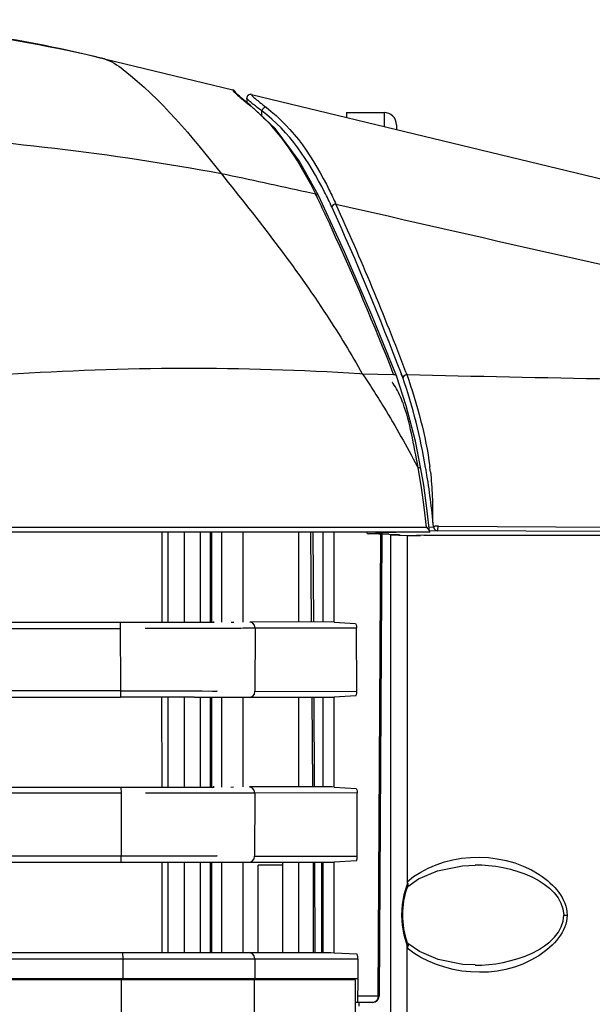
# Paper-space layout 'Sheet' of a CAD drawing. Header units: inches. Extents: x 0.2 to 10.8, y 0.2 to 8.3.
# Tile 286 of 545: x 6.45 to 6.634, y 4.242 to 4.557. Entities that reach past the tile are written whole.
import ezdxf

# ---------------------------------------------------------------- set-up
doc = ezdxf.new("R2010")
doc.units = ezdxf.units.IN
doc.header["$MEASUREMENT"] = 0
doc.layers.get('0').update_dxf_attribs({"lineweight": 5})
doc.layers.add('02___PRT_ALL_AXES', color=7, linetype='Continuous')
doc.styles.add('My Text', font='tahoma.ttf')
doc.dimstyles.new('My Dimension - mm [in] (ANSI)$0', dxfattribs={"dimtxt": 0.12, "dimasz": 0.09842519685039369, "dimexe": 0.125, "dimexo": 0.06299999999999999, "dimgap": 0.03149606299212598, "dimtad": 0, "dimlfac": 250, "dimzin": 4, "dimdsep": 46, "dimtxsty": 'My Text', "dimblk": 'Filled-1', "dimcen": 0.09, "dimclrd": 1, "dimclre": 1, "dimclrt": 1, "dimadec": 1, "dimazin": 1, "dimtfac": 1, "dimtofl": 0, "dimtmove": 0, "dimatfit": 3, "dimfxl": 1, "dimtolj": 1, "dimtzin": 4, "dimlwd": -1, "dimlwe": -1, "dimarcsym": 0})

# ---------------------------------------------------------------- blocks, each defined once
blk = doc.blocks.new('*D8')
at = {"color": 1, "true_color": 0xff0000}
for p, q in [((6.727077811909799, 4.262239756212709), (6.727077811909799, 3.3069249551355)), ((4.737050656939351, 4.189303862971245), (4.737050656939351, 3.3069249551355)), ((4.638625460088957, 3.4319249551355), (4.540200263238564, 3.4319249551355)), ((6.825503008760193, 3.4319249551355), (6.923928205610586, 3.4319249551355))]:
    blk.add_line(p, q, dxfattribs=at)
at = {"layer": 'Defpoints', "color": 0}
for p in [(6.727077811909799, 4.325239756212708), (4.737050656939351, 4.252303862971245), (6.727077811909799, 3.4319249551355)]:
    blk.add_point(p, dxfattribs=at)
at = {"color": 1, "true_color": 0xff0000, "insert": (5.732064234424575, 3.4319249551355), "char_height": 0.12, "attachment_point": 5, "style": 'My Text'}
blk.add_mtext('\\A1;497.51 mm [19.587 in]', dxfattribs=at)
blk = doc.blocks.new('Filled-1')

psp = doc.layouts.new('Sheet')

# ---------------------------------------------------------------- linework, layer by layer
at = {"color": 0, "linetype": 'ByBlock', "lineweight": -3}
for p, q in [((6.474605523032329, 4.545127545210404), (6.518466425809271, 4.534548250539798)), ((6.518461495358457, 4.534453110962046), (6.518463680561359, 4.534536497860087)), ((6.522910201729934, 4.531883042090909), (6.522910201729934, 4.530550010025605)), ((6.524391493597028, 4.533118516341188), (6.524386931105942, 4.53305013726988)), ((6.524391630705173, 4.533119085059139), (6.676437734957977, 4.496445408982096)), ((6.524228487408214, 4.529508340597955), (6.523738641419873, 4.529709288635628)), ((6.524225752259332, 4.529510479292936), (6.523955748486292, 4.529721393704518)), ((6.527760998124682, 4.526151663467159), (6.527760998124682, 4.527833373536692)), ((6.56691020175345, 4.527336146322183), (6.56691020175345, 4.522863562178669)), ((6.570910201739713, 4.52333614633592), (6.570910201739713, 4.521898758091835)), ((6.54499985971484, 4.501177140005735), (6.542212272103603, 4.501786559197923)), ((6.545320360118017, 4.500480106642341), (6.544987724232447, 4.501177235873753)), ((6.545328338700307, 4.500466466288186), (6.54499985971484, 4.501177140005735)), ((6.554243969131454, 4.482663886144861), (6.545892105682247, 4.500715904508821)), ((6.559112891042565, 4.443627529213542), (6.559953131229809, 4.443570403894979)), ((6.559953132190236, 4.443570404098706), (6.5699860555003, 4.443394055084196)), ((6.5729060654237, 4.442418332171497), (6.57246042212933, 4.443556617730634)), ((6.572906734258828, 4.442420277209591), (6.572467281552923, 4.443576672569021)), ((6.573914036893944, 4.444125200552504), (6.574234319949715, 4.44330676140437)), ((6.573928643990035, 4.444139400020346), (6.574244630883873, 4.443307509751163)), ((6.574045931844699, 4.433353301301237), (6.570898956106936, 4.442933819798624)), ((6.577545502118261, 4.413984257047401), (6.577838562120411, 4.41342886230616)), ((6.578875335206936, 4.40718728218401), (6.577840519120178, 4.413429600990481)), ((5.701310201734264, 4.394394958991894), (6.580521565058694, 4.394409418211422)), ((6.581359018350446, 4.392797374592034), (5.701310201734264, 4.392797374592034)), ((6.450093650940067, 4.394396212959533), (6.580523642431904, 4.394381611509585)), ((6.497713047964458, 4.363981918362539), (6.497710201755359, 4.392797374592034)), ((6.502831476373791, 4.392797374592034), (6.502831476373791, 4.363984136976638)), ((6.508031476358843, 4.363989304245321), (6.508031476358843, 4.392797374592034)), ((6.511231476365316, 4.363992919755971), (6.511231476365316, 4.392797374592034)), ((6.511631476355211, 4.392797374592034), (6.511631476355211, 4.36399353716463)), ((6.514831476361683, 4.392797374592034), (6.514831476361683, 4.363998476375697)), ((6.521631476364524, 4.392797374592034), (6.521631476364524, 4.364011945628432)), ((6.539532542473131, 4.392797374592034), (6.539532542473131, 4.364039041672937)), ((6.543701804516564, 4.364044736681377), (6.543489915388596, 4.392797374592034)), ((6.544366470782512, 4.364045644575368), (6.544226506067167, 4.392797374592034)), ((6.547310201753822, 4.392797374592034), (6.547310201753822, 4.364049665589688)), ((6.55097113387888, 4.363959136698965), (6.55097113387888, 4.392797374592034)), ((6.573026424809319, 4.392797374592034), (6.561888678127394, 4.3922949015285)), ((6.581359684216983, 4.392797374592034), (6.581456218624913, 4.392824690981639)), ((6.581383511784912, 4.394423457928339), (6.58280372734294, 4.394487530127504)), ((6.581528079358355, 4.393001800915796), (6.581455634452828, 4.39282479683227)), ((6.583921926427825, 4.393288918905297), (6.581520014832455, 4.393180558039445)), ((6.582803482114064, 4.394487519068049), (6.582948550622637, 4.393903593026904)), ((6.71777073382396, 4.392618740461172), (6.583921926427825, 4.393288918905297)), ((6.584219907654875, 4.394797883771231), (6.711328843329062, 4.393976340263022)), ((6.571788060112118, 4.392004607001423), (6.561888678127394, 4.3922949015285)), ((6.564992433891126, 4.244097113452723), (6.565857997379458, 4.39217850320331)), ((6.566196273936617, 4.392168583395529), (6.565330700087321, 4.244085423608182)), ((6.570169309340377, 4.391951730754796), (6.56897351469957, 4.391950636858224)), ((6.56897351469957, 4.391950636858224), (6.574308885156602, 4.391794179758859)), ((6.56897351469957, 4.391950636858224), (6.56897351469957, 4.096243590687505)), ((6.574308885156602, 4.391794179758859), (6.577312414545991, 4.391760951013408)), ((6.574308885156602, 4.391794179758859), (6.574309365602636, 4.279812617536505)), ((6.577428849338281, 4.391783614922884), (6.577312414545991, 4.391760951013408)), ((6.579037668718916, 4.391817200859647), (6.577428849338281, 4.391783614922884)), ((6.577461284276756, 4.391782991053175), (6.578268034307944, 4.391806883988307)), ((6.578268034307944, 4.391806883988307), (6.578568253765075, 4.391811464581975)), ((6.580264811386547, 4.391823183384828), (6.578568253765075, 4.391811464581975)), ((6.579705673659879, 4.391821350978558), (6.673840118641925, 4.391941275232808)), ((5.701310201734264, 4.363974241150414), (6.4823441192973, 4.363975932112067)), ((5.701310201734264, 4.362265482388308), (6.482346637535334, 4.361986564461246)), ((6.48234411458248, 4.363975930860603), (6.48245597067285, 4.34193935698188)), ((6.517913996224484, 4.3640032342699), (6.518780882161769, 4.364005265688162)), ((6.550180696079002, 4.364053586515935), (6.523873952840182, 4.364017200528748)), ((6.52475420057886, 4.363734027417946), (6.523873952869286, 4.364017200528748)), ((6.525592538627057, 4.362017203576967), (6.525533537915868, 4.341889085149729)), ((6.558104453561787, 4.362112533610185), (6.525592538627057, 4.362017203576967)), ((6.550965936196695, 4.363959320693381), (6.550180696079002, 4.364053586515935)), ((6.55097113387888, 4.363959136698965), (6.557810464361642, 4.363562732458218)), ((6.558173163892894, 4.341793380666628), (6.558104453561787, 4.362112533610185)), ((6.482455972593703, 4.341938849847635), (5.701310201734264, 4.342182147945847)), ((5.701310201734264, 4.339936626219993), (6.482441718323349, 4.33993035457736)), ((6.482455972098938, 4.341939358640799), (6.482441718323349, 4.339930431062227)), ((6.495730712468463, 4.311133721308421), (6.495722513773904, 4.339924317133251)), ((6.497713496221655, 4.311133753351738), (6.497712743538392, 4.33992429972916)), ((6.498506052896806, 4.339925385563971), (6.497724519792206, 4.33992585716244)), ((6.506064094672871, 4.339919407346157), (6.498506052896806, 4.339925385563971)), ((6.502831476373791, 4.33992131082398), (6.502831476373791, 4.311135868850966)), ((6.506064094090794, 4.339919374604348), (6.550481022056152, 4.339893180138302)), ((6.508031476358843, 4.311141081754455), (6.508031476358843, 4.339918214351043)), ((6.511231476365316, 4.311144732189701), (6.511231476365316, 4.339916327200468)), ((6.511631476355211, 4.339916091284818), (6.511631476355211, 4.311145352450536)), ((6.514831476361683, 4.339914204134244), (6.514831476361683, 4.311150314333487)), ((6.521631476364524, 4.339910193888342), (6.521631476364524, 4.311163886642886)), ((6.525533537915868, 4.341889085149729), (6.558173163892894, 4.341793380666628)), ((6.539532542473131, 4.339899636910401), (6.539532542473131, 4.311191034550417)), ((6.544091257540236, 4.311197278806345), (6.543879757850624, 4.33989707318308)), ((6.544623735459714, 4.311198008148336), (6.544484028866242, 4.339896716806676)), ((6.547310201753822, 4.339895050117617), (6.547310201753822, 4.311201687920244)), ((6.550481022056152, 4.339893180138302), (6.550966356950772, 4.339946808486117)), ((6.557892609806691, 4.3403509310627), (6.550971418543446, 4.339946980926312)), ((6.550971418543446, 4.311111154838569), (6.550971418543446, 4.339946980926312)), ((5.717217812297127, 4.311115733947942), (6.482577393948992, 4.311127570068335)), ((6.482577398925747, 4.311077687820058), (6.482595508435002, 4.309136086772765)), ((6.517829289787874, 4.311154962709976), (6.51870059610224, 4.311157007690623)), ((6.550181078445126, 4.311205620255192), (6.523739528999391, 4.311168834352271)), ((6.524619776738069, 4.310885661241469), (6.523739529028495, 4.311168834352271)), ((6.5509680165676, 4.311111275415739), (6.550181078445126, 4.311205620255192)), ((6.550971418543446, 4.311111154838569), (6.557997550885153, 4.310697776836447)), ((6.482595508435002, 4.309136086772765), (5.718709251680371, 4.309282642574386)), ((6.482595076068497, 4.309133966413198), (6.482655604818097, 4.289087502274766)), ((6.525458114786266, 4.30916883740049), (6.525424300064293, 4.289041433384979)), ((6.558283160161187, 4.309265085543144), (6.525458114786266, 4.30916883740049)), ((6.558351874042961, 4.288944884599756), (6.558283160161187, 4.309265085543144)), ((5.730151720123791, 4.289218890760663), (6.482655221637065, 4.289085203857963)), ((6.482634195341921, 4.287049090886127), (6.482655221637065, 4.289085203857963)), ((6.525424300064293, 4.289041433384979), (6.558351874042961, 4.288944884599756)), ((5.731073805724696, 4.287096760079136), (6.523943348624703, 4.28706089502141)), ((6.495738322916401, 4.258097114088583), (6.495734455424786, 4.287076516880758)), ((6.497713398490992, 4.258097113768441), (6.497712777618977, 4.28707647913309)), ((6.502831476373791, 4.287073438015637), (6.502831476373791, 4.258097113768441)), ((6.508031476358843, 4.258097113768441), (6.508031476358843, 4.287070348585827)), ((6.511231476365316, 4.258097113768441), (6.511231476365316, 4.287068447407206)), ((6.511631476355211, 4.287068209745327), (6.511631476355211, 4.258097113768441)), ((6.514831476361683, 4.287066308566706), (6.514831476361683, 4.258097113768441)), ((6.521631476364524, 4.287062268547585), (6.521631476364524, 4.258097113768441)), ((6.523943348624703, 4.28706089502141), (6.550481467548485, 4.287045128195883)), ((6.534510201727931, 4.286130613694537), (6.526510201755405, 4.286130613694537)), ((6.526510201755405, 4.258097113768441), (6.526510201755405, 4.286130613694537)), ((6.534510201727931, 4.258097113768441), (6.534510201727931, 4.287054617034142)), ((6.539532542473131, 4.287051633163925), (6.539532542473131, 4.258097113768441)), ((6.544159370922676, 4.287049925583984), (6.544159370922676, 4.258097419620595)), ((6.544882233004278, 4.258097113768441), (6.544741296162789, 4.287048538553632)), ((6.546906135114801, 4.287047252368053), (6.546906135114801, 4.258097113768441)), ((6.547310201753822, 4.287047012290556), (6.547310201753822, 4.258097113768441)), ((6.550481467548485, 4.287045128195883), (6.550971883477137, 4.287099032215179)), ((6.558079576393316, 4.287519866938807), (6.550971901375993, 4.287099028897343)), ((6.550971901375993, 4.25801395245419), (6.550971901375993, 4.287099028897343)), ((6.573370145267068, 4.276689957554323), (6.574309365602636, 4.279812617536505)), ((6.574050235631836, 4.277913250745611), (6.574459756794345, 4.279098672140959)), ((6.57463268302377, 4.280090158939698), (6.574307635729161, 4.280782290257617)), ((6.574493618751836, 4.279338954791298), (6.574308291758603, 4.279810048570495)), ((6.574460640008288, 4.279101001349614), (6.574493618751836, 4.279338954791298)), ((6.574463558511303, 4.279104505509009), (6.574544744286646, 4.279267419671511)), ((6.574544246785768, 4.279267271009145), (6.574614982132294, 4.279349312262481)), ((6.574614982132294, 4.279349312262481), (6.574681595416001, 4.279520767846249)), ((6.574659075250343, 4.279986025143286), (6.57463268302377, 4.280090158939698)), ((6.574681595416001, 4.279520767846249), (6.574659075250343, 4.279986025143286)), ((6.572909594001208, 4.270130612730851), (6.572627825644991, 4.270130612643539)), ((6.624530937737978, 4.270130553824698), (6.625601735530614, 4.27013058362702)), ((6.57431549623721, 4.260451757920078), (6.573346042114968, 4.263649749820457)), ((6.574467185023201, 4.261143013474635), (6.574008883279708, 4.2624815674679)), ((6.574308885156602, 4.096400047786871), (6.57431549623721, 4.260451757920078)), ((6.57468367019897, 4.260406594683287), (6.574313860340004, 4.259483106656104)), ((6.574557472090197, 4.260961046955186), (6.574470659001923, 4.261134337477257)), ((6.57824201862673, 4.25842171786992), (6.574543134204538, 4.260994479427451)), ((6.574543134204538, 4.260994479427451), (6.574652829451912, 4.26083756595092)), ((6.574652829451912, 4.26083756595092), (6.57468367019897, 4.260406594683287)), ((5.739571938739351, 4.258097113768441), (6.549818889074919, 4.258097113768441)), ((6.483093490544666, 4.25808211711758), (6.483118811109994, 4.256099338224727)), ((6.549818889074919, 4.258097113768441), (6.550971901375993, 4.25801395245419)), ((6.550971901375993, 4.25801395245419), (6.558185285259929, 4.257649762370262)), ((5.739839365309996, 4.256148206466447), (6.558534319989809, 4.256097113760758)), ((6.483118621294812, 4.256099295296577), (6.483124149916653, 4.249725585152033)), ((6.52545496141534, 4.256097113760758), (6.525451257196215, 4.249725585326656)), ((6.5585343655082, 4.256112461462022), (6.558515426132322, 4.249726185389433)), ((6.558624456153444, 4.249725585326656), (5.740720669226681, 4.249725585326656)), ((6.557750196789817, 4.249325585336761), (5.740775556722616, 4.249325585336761)), ((6.482613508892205, 4.24972558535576), (6.48261341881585, 4.249325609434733)), ((6.482725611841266, 4.231685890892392), (6.48272042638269, 4.249325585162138)), ((6.517986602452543, 4.249325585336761), (6.517992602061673, 4.249725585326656)), ((6.525380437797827, 4.231644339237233), (6.525385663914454, 4.249325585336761)), ((6.551102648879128, 4.249725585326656), (6.551100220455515, 4.249325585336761)), ((6.557750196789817, 4.231549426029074), (6.557750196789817, 4.249325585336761)), ((6.558515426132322, 4.249726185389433), (6.558450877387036, 4.242097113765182)), ((6.56333073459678, 4.242097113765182), (6.557690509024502, 4.242097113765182)), ((6.564992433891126, 4.244097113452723), (6.558467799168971, 4.244097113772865)), ((6.558894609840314, 4.240925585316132), (6.558894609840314, 4.242097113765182)), ((6.563760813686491, 4.242165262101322), (6.56333073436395, 4.242097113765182)), ((6.564161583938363, 4.242365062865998), (6.563760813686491, 4.242165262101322)), ((6.564505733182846, 4.242682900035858), (6.564161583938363, 4.242365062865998)), ((6.564769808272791, 4.243097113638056), (6.564505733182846, 4.242682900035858)), ((6.565330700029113, 4.244085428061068), (6.564992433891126, 4.244097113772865))]:
    psp.add_line(p, q, dxfattribs=at)
for points in [[(6.523955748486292, 4.529721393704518), (6.522899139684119, 4.530558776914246), (6.521978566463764, 4.531307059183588), (6.521197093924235, 4.531960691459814), (6.520554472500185, 4.532516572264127), (6.520047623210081, 4.532973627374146), (6.519671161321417, 4.533332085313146), (6.519418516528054, 4.53359162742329), (6.519284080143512, 4.533746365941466), (6.519269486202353, 4.533765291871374)], [(6.545887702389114, 4.500725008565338), (6.539656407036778, 4.511867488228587), (6.531972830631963, 4.522150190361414), (6.52422495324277, 4.52951110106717)], [(6.545887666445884, 4.500725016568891), (6.545568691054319, 4.501046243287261), (6.544997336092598, 4.501177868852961)], [(6.570895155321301, 4.442943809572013), (6.563038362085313, 4.462347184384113), (6.554243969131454, 4.482663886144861)], [(6.569986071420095, 4.44339401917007), (6.57029498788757, 4.443353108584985), (6.570557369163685, 4.44327672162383), (6.570759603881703, 4.443142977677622), (6.570895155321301, 4.442943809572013)], [(6.574234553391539, 4.443307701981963), (6.573691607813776, 4.44316949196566), (6.573216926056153, 4.442858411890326), (6.57290510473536, 4.442422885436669)], [(6.578742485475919, 4.41314116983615), (6.576968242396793, 4.421974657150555), (6.574045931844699, 4.433353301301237)], [(6.581528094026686, 4.393001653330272), (6.580784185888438, 4.399652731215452), (6.579626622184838, 4.40786958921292), (6.578743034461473, 4.413136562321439)], [(6.580523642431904, 4.394381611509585), (6.579770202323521, 4.400830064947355), (6.578875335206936, 4.40718728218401)], [(6.580523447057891, 4.394383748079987), (6.581009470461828, 4.393879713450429), (6.581357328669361, 4.393413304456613), (6.581523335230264, 4.393034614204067), (6.581528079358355, 4.393001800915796)], [(6.584248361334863, 4.394805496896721), (6.584083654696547, 4.394801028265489), (6.583902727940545, 4.394790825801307), (6.583710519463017, 4.394782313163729), (6.583514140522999, 4.394775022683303), (6.58333758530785, 4.39475570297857), (6.583185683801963, 4.394710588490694), (6.583049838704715, 4.3946460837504), (6.582923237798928, 4.394570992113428), (6.582803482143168, 4.394487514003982)], [(6.582948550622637, 4.393903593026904), (6.58337766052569, 4.393443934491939), (6.5839215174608, 4.393288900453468)], [(6.583924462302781, 4.393288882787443), (6.583936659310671, 4.393299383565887), (6.583998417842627, 4.393330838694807), (6.584034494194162, 4.393388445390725), (6.584075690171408, 4.393475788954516), (6.584117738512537, 4.393595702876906), (6.584158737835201, 4.393751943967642), (6.584196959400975, 4.393949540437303), (6.584229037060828, 4.39419171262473), (6.584249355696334, 4.394478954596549), (6.584248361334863, 4.394805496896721)], [(6.525592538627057, 4.362017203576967), (6.525371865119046, 4.362996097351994), (6.52475420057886, 4.363734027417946)], [(6.557810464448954, 4.363562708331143), (6.557971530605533, 4.363130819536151), (6.55807006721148, 4.362637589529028), (6.558104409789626, 4.362125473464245)], [(6.524053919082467, 4.339908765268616), (6.524797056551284, 4.340248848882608), (6.525332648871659, 4.340952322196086), (6.525533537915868, 4.341889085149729)], [(6.557892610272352, 4.340350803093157), (6.558049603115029, 4.340784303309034), (6.558143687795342, 4.341279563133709), (6.558173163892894, 4.341793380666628)], [(6.525458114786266, 4.30916883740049), (6.525237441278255, 4.310147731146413), (6.524619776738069, 4.310885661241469)], [(6.557997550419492, 4.310697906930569), (6.558154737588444, 4.310267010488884), (6.558250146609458, 4.309779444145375), (6.55828311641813, 4.309278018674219)], [(6.523943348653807, 4.28706089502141), (6.524687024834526, 4.287400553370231), (6.525223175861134, 4.288104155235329), (6.525424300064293, 4.289041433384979)], [(6.574543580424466, 4.279267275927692), (6.577979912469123, 4.281689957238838), (6.584028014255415, 4.284321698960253), (6.592054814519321, 4.285935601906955), (6.59609621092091, 4.286130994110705)], [(6.57262814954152, 4.270130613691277), (6.572812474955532, 4.273404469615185), (6.573370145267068, 4.276689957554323)], [(6.572909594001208, 4.270130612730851), (6.572936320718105, 4.27135667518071), (6.573288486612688, 4.274710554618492), (6.574050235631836, 4.277913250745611)], [(6.573346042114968, 4.263649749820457), (6.57280278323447, 4.266895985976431), (6.57262814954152, 4.270130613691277)], [(6.574008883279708, 4.2624815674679), (6.573263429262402, 4.265701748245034), (6.572929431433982, 4.269073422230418), (6.572909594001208, 4.270130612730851)], [(6.52545496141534, 4.256097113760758), (6.525235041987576, 4.257076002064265), (6.524617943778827, 4.257813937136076), (6.523736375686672, 4.258097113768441)], [(6.5585343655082, 4.256112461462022), (6.558490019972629, 4.256693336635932), (6.558370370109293, 4.257219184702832), (6.558185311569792, 4.257642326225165)], [(6.596084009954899, 4.25413014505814), (6.592161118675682, 4.254315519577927), (6.584297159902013, 4.25585541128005), (6.57824201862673, 4.25842171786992)], [(6.564992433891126, 4.244097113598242), (6.56493581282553, 4.243579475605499), (6.564769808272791, 4.243097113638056)]]:
    psp.add_lwpolyline(points, dxfattribs=at)
for centre, radius, start, end in [((6.373311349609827, 4.125170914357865), 0.4319999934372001, 76.43922038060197, 88.75107746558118), ((6.375402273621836, 4.121610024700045), 0.434971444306, 76.46056084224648, 89.37866280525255), ((6.518185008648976, 4.533381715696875), 0.0012, 16.59143602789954, 76.43700107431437), ((6.524110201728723, 4.531952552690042), 0.0012, 76.43642604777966, 180.0237872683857), ((6.494193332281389, 4.492155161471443), 0.04778219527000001, 51.21701537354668, 51.80587200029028), ((6.56691020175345, 4.52333614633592), 0.004000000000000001, 0, 90), ((5.740469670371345, 4.127794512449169), 0.8899092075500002, 20.78410541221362, 24.5147379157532), ((5.740292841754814, 4.128063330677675), 0.8915451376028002, 20.76440644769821, 24.51412434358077), ((13.88117446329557, 36.54913357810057), 32.87858744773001, 257.1186833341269, 257.3640591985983), ((5.737641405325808, 4.117704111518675), 0.8938071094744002, 21.36978824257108, 24.63836538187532), ((7.254265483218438, 35.90671163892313), 31.47075196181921, 268.761836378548, 269.0014995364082), ((6.471213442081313, 4.399838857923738), 0.1112490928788, 6.351639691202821, 7.223465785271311), ((8.245606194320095, 4.377955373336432), 1.7499471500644, 179.5140518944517, 180.4575158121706), ((6.563330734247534, 4.244097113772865), 0.002, 270, 359.6534003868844)]:
    psp.add_arc(centre, radius, start, end, dxfattribs=at)
for centre, major_axis, ratio, start_param, end_param in [((6.561893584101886, 4.393493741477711), (-1.71903528e-05, 0.0011990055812), 0.6495717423, -4.086545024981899, -3.169958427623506), ((6.570064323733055, 4.391986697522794), (0.002005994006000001, 0), 0.0174550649, -1.518436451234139, 0), ((6.557421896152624, 4.288942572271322), (-7.257030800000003e-06, 0.002000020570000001), 0.4649823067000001, -2.363892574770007, -1.571327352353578)]:
    psp.add_ellipse(centre, major_axis=major_axis, ratio=ratio, start_param=start_param, end_param=end_param, dxfattribs=at)
for points, knots in [([(6.477236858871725, 4.544492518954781), (6.479490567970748, 4.54393833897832), (6.494167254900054, 4.533218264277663), (6.505259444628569, 4.519664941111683), (6.514762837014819, 4.50768659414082)], [0, 0, 0, 0, 0.1317822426, 1, 1, 1, 1]), ([(6.518461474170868, 4.53445302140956), (6.518453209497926, 4.534131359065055), (6.519535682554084, 4.533375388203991), (6.520182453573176, 4.532628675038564), (6.520771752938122, 4.532125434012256)], [0, 0, 0, 0, 0.2933958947, 1, 1, 1, 1]), ([(6.51894427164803, 4.534212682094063), (6.518872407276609, 4.534270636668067), (6.518718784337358, 4.534368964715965), (6.518547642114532, 4.534432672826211), (6.518461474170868, 4.53445302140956)], [0, 0, 0, 0, 0.5104592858, 1, 1, 1, 1]), ([(6.519288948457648, 4.533753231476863), (6.5192518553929, 4.533841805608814), (6.519156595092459, 4.534012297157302), (6.519019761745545, 4.534151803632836), (6.51894427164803, 4.534212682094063)], [0, 0, 0, 0, 0.4975347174, 1, 1, 1, 1]), ([(6.519385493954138, 4.533292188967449), (6.519385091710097, 4.53336901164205), (6.519367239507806, 4.533526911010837), (6.519320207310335, 4.533678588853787), (6.519288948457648, 4.533753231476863)], [0, 0, 0, 0, 0.4870048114, 1, 1, 1, 1]), ([(6.520771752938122, 4.532125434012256), (6.520971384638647, 4.531954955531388), (6.521392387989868, 4.531600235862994), (6.521817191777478, 4.531250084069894), (6.522040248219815, 4.531067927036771)], [0, 0, 0, 0, 0.4768694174, 1, 1, 1, 1]), ([(6.524386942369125, 4.533050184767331), (6.524047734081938, 4.533130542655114), (6.52325306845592, 4.53296698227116), (6.522910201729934, 4.532231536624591), (6.522910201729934, 4.531883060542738)], [0, 0, 0, 0, 0.500086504, 1, 1, 1, 1]), ([(6.523698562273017, 4.531018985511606), (6.523495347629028, 4.531198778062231), (6.523249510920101, 4.531463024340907), (6.522910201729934, 4.531762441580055), (6.522910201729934, 4.531883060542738)], [0, 0, 0, 0, 0.6922608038, 1, 1, 1, 1]), ([(6.52438720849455, 4.533050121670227), (6.524385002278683, 4.53298391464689), (6.524531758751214, 4.532808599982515), (6.52465750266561, 4.532663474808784), (6.524754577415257, 4.532565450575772)], [0, 0, 0, 0, 0.3244044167, 1, 1, 1, 1]), ([(6.524754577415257, 4.532565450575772), (6.525047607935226, 4.532269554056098), (6.525833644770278, 4.531578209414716), (6.526643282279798, 4.53091742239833), (6.527135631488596, 4.530526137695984)], [0, 0, 0, 0, 0.3983782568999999, 1, 1, 1, 1]), ([(6.522040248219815, 4.531067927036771), (6.522309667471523, 4.53084790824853), (6.522873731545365, 4.530392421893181), (6.52344204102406, 4.529942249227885), (6.523738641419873, 4.529709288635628)], [0, 0, 0, 0, 0.479788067, 1, 1, 1, 1]), ([(6.525064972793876, 4.529886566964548), (6.524808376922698, 4.530090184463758), (6.524347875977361, 4.530461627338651), (6.523896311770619, 4.530844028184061), (6.523698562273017, 4.531018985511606)], [0, 0, 0, 0, 0.5536956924, 1, 1, 1, 1]), ([(6.526061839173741, 4.527761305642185), (6.525742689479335, 4.528045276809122), (6.525103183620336, 4.528600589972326), (6.524449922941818, 4.52913966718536), (6.524122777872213, 4.52940253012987)], [0, 0, 0, 0, 0.5044447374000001, 1, 1, 1, 1]), ([(6.527760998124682, 4.527833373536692), (6.527267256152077, 4.528198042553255), (6.526362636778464, 4.528874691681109), (6.525469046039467, 4.529565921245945), (6.525064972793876, 4.529886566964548)], [0, 0, 0, 0, 0.5433645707, 1, 1, 1, 1]), ([(6.527135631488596, 4.530526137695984), (6.527445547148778, 4.530279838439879), (6.528108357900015, 4.529761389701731), (6.528777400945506, 4.529251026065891), (6.529133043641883, 4.528982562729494)], [0, 0, 0, 0, 0.4704520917, 1, 1, 1, 1]), ([(6.529132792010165, 4.528982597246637), (6.528818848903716, 4.529024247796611), (6.528125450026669, 4.528797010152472), (6.527792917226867, 4.528160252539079), (6.527761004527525, 4.527833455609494)], [0, 0, 0, 0, 0.490963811, 1, 1, 1, 1]), ([(6.528533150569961, 4.525422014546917), (6.528128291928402, 4.525828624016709), (6.527316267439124, 4.526621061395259), (6.526480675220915, 4.527388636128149), (6.526061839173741, 4.527761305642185)], [0, 0, 0, 0, 0.5058028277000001, 1, 1, 1, 1]), ([(6.514760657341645, 4.507691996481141), (6.526628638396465, 4.492979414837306), (6.542734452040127, 4.472267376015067), (6.556419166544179, 4.449924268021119), (6.559949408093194, 4.443569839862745)], [0, 0, 0, 0, 0.7222506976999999, 1, 1, 1, 1]), ([(6.5449996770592, 4.501176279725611), (6.544867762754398, 4.501451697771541), (6.544602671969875, 4.501999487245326), (6.544333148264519, 4.50254510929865), (6.544197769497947, 4.502816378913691)], [0, 0, 0, 0, 0.501811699, 1, 1, 1, 1]), ([(6.550073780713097, 4.490322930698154), (6.549290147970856, 4.492027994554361), (6.54771746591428, 4.495419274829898), (6.546121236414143, 4.498799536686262), (6.545320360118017, 4.500480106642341)], [0, 0, 0, 0, 0.5019896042, 1, 1, 1, 1]), ([(6.550157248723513, 4.497040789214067), (6.549787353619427, 4.497849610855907), (6.549041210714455, 4.499442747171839), (6.548264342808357, 4.501021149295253), (6.547872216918, 4.501797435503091)], [0, 0, 0, 0, 0.5055958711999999, 1, 1, 1, 1]), ([(6.549368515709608, 4.502438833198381), (6.549730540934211, 4.50171202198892), (6.55044829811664, 4.500236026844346), (6.551139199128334, 4.498747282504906), (6.551481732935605, 4.49799216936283)], [0, 0, 0, 0, 0.49476339, 1, 1, 1, 1]), ([(6.551479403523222, 4.497981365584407), (6.551184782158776, 4.49796719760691), (6.55062400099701, 4.497769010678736), (6.550229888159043, 4.497298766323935), (6.550156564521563, 4.49703836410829)], [0, 0, 0, 0, 0.5216036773, 1, 1, 1, 1]), ([(6.559954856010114, 4.443570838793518), (6.561133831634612, 4.441852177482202), (6.563480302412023, 4.438315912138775), (6.565732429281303, 4.434719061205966), (6.56685722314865, 4.432876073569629)], [0, 0, 0, 0, 0.4911697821, 1, 1, 1, 1]), ([(6.56980879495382, 4.440510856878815), (6.569766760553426, 4.440567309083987), (6.569682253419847, 4.440679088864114), (6.569596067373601, 4.44078957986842), (6.569552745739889, 4.440844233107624)], [0, 0, 0, 0, 0.5022920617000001, 1, 1, 1, 1]), ([(6.572520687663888, 4.435468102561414), (6.572142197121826, 4.436400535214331), (6.57135047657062, 4.438144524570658), (6.570349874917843, 4.439784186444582), (6.56980879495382, 4.440510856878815)], [0, 0, 0, 0, 0.5262334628, 1, 1, 1, 1]), ([(6.572999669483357, 4.434226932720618), (6.572922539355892, 4.434436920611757), (6.572766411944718, 4.43485202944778), (6.572603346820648, 4.435264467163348), (6.572520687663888, 4.435468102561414)], [0, 0, 0, 0, 0.5044339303, 1, 1, 1, 1]), ([(6.577851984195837, 4.413450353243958), (6.577187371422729, 4.417115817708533), (6.57591333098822, 4.424112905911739), (6.574169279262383, 4.431042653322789), (6.572999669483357, 4.434226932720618)], [0, 0, 0, 0, 0.5233888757, 1, 1, 1, 1]), ([(6.578737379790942, 4.41313964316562), (6.578714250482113, 4.413261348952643), (6.578360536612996, 4.413451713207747), (6.578049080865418, 4.413449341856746), (6.577846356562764, 4.413439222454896)], [0, 0, 0, 0, 0.3790117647, 1, 1, 1, 1]), ([(6.580498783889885, 4.412081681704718), (6.580459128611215, 4.412318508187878), (6.580379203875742, 4.412791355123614), (6.580297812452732, 4.413263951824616), (6.580256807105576, 4.413499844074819)], [0, 0, 0, 0, 0.5007234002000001, 1, 1, 1, 1]), ([(6.582803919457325, 4.394487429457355), (6.582514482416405, 4.397470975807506), (6.581848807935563, 4.403350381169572), (6.580980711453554, 4.409203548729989), (6.580498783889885, 4.412081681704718)], [0, 0, 0, 0, 0.5067067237, 1, 1, 1, 1]), ([(6.581779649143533, 4.412146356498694), (6.58206791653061, 4.40955658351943), (6.582476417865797, 4.404157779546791), (6.582495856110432, 4.398743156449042), (6.582408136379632, 4.395941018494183)], [0, 0, 0, 0, 0.4817218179, 1, 1, 1, 1]), ([(6.4823441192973, 4.363975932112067), (6.484929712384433, 4.363975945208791), (6.490164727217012, 4.363976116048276), (6.495399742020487, 4.363977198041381), (6.498049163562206, 4.363978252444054)], [0, 0, 0, 0, 0.4939036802, 1, 1, 1, 1]), ([(6.525592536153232, 4.362017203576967), (6.523533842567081, 4.362011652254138), (6.511770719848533, 4.361984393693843), (6.50000753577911, 4.361985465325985), (6.490303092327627, 4.361998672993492)], [0, 0, 0, 0, 0.1750126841, 1, 1, 1, 1]), ([(6.498049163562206, 4.363978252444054), (6.501322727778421, 4.363979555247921), (6.506124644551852, 4.364014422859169), (6.510928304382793, 4.363961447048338), (6.512456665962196, 4.364003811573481)], [0, 0, 0, 0, 0.6816357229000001, 1, 1, 1, 1]), ([(6.512494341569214, 4.364005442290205), (6.512518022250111, 4.364007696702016), (6.512245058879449, 4.364012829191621), (6.51222083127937, 4.364012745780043), (6.512119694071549, 4.364013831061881)], [0, 0, 0, 0, 0.1904073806, 1, 1, 1, 1]), ([(6.48245597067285, 4.34193935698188), (6.492286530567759, 4.341938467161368), (6.492755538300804, 4.342094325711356), (6.513815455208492, 4.34190046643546), (6.513348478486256, 4.341895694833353)], [0, 0, 0, 0, 0.9546493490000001, 1, 1, 1, 1]), ([(6.497724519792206, 4.33992585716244), (6.495201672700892, 4.339927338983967), (6.490107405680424, 4.339929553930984), (6.485013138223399, 4.33993034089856), (6.482441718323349, 4.33993035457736)], [0, 0, 0, 0, 0.4952326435, 1, 1, 1, 1]), ([(6.482577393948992, 4.311127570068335), (6.485124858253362, 4.311127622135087), (6.49028168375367, 4.31112785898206), (6.495438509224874, 4.311128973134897), (6.49804787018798, 4.311130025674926)], [0, 0, 0, 0, 0.4939985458, 1, 1, 1, 1]), ([(6.49804787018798, 4.311130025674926), (6.501315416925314, 4.311131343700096), (6.50611140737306, 4.31116559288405), (6.510909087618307, 4.311113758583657), (6.512437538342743, 4.311155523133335)], [0, 0, 0, 0, 0.6812260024, 1, 1, 1, 1]), ([(6.512476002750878, 4.311157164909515), (6.512499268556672, 4.311159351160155), (6.51222989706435, 4.311164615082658), (6.512206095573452, 4.311164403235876), (6.512106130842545, 4.311165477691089)], [0, 0, 0, 0, 0.1894642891, 1, 1, 1, 1]), ([(6.525458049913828, 4.30916883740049), (6.523415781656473, 4.309163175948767), (6.511727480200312, 4.309134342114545), (6.500039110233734, 4.309134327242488), (6.490393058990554, 4.309147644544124)], [0, 0, 0, 0, 0.1747276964, 1, 1, 1, 1]), ([(6.574308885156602, 4.280783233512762), (6.585022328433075, 4.290020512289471), (6.610512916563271, 4.292194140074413), (6.625602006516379, 4.275371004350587), (6.625601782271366, 4.270130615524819)], [0, 0, 0, 0, 0.7296851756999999, 1, 1, 1, 1]), ([(6.482655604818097, 4.289087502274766), (6.492420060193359, 4.289087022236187), (6.492886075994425, 4.289243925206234), (6.513804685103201, 4.289051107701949), (6.513340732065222, 4.289046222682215)], [0, 0, 0, 0, 0.9546383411, 1, 1, 1, 1]), ([(6.625601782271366, 4.270130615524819), (6.62555953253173, 4.264823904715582), (6.61035832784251, 4.247946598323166), (6.585366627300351, 4.250754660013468), (6.574308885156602, 4.259486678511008)], [0, 0, 0, 0, 0.273597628, 1, 1, 1, 1]), ([(6.574320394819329, 4.260439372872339), (6.574379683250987, 4.260525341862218), (6.574479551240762, 4.260705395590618), (6.574511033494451, 4.260915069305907), (6.574498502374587, 4.261013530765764)], [0, 0, 0, 0, 0.5127034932, 1, 1, 1, 1]), ([(6.574498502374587, 4.261013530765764), (6.574495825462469, 4.261034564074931), (6.574488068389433, 4.261076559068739), (6.5744755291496, 4.261117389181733), (6.574468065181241, 4.261137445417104)], [0, 0, 0, 0, 0.4976864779, 1, 1, 1, 1])]:
    psp.add_open_spline(points, degree=3, knots=knots, dxfattribs=at)
for points in [[(6.52913279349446, 4.528982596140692), (6.538014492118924, 4.522281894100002), (6.544408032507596, 4.512397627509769), (6.549368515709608, 4.502438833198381)], [(6.547872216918, 4.501797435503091), (6.542927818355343, 4.511585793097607), (6.53653615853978, 4.521256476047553), (6.527760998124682, 4.527833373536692)], [(6.544197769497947, 4.502816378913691), (6.540104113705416, 4.511019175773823), (6.535001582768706, 4.51892560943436), (6.528533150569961, 4.525422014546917)], [(6.51476417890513, 4.507693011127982), (6.479384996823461, 4.514251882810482), (6.443503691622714, 4.518363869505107), (6.407589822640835, 4.520577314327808)], [(6.542212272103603, 4.501786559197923), (6.533069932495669, 4.503786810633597), (6.523929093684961, 4.505796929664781), (6.514759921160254, 4.507670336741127)], [(6.446089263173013, 4.443470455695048), (6.483688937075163, 4.445844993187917), (6.52152358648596, 4.446160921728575), (6.559112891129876, 4.443627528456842)], [(6.574234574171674, 4.44330770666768), (6.577476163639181, 4.433713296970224), (6.580306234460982, 4.423874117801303), (6.581579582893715, 4.413827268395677)], [(6.580256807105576, 4.413499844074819), (6.578553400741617, 4.423299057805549), (6.576242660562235, 4.433048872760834), (6.572906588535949, 4.442418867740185)], [(6.56685722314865, 4.432876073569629), (6.570626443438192, 4.426700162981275), (6.57416438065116, 4.42038088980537), (6.577545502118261, 4.413984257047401)], [(6.596117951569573, 4.286197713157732), (6.606995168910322, 4.286463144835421), (6.624160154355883, 4.281004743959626), (6.624531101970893, 4.270130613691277)], [(6.596122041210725, 4.254066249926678), (6.606998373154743, 4.253833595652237), (6.624519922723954, 4.259251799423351), (6.624531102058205, 4.270130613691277)]]:
    psp.add_open_spline(points, degree=3, dxfattribs=at)
at = {"layer": '02___PRT_ALL_AXES', "color": 0, "linetype": 'ByBlock', "lineweight": -3}
for p, q in [((6.554910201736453, 4.527336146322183), (6.56691020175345, 4.527336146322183)), ((6.554910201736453, 4.527335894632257), (6.554910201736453, 4.525757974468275))]:
    psp.add_line(p, q, dxfattribs=at)

# ---------------------------------------------------------------- dimensions: what is measured, and where the dimension line sits
dim = psp.add_linear_dim(base=(6.727077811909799, 3.4319249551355), p1=(4.737050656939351, 4.252303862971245), p2=(6.727077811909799, 4.325239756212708), dimstyle='My Dimension - mm [in] (ANSI)$0', override={"dimpost": ' mm'})
dim.commit()
dim.dimension.update_dxf_attribs({"geometry": '*D8', "text_midpoint": (5.732064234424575, 3.4319249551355)})

doc.saveas('drawing.dxf')
